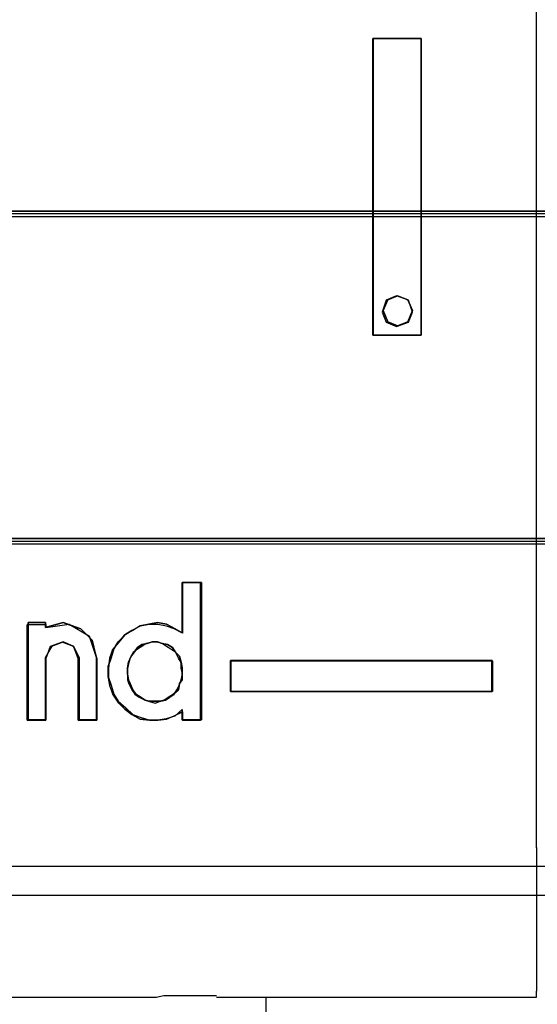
# Model space of a CAD drawing. Header units: millimetres. Extents: x -1290 to 1795, y -4192 to -1311.
# Tile 964 of 1056: x 1478.79 to 1480.52, y -2169.27 to -2165.96. Entities that reach past the tile are written whole.
import ezdxf

# ---------------------------------------------------------------- set-up
doc = ezdxf.new("R2010")
doc.units = ezdxf.units.MM
doc.layers.add('30', color=7, linetype='Continuous')
doc.layers.add('45', color=7, linetype='Continuous')
doc.layers.add('Aparatura', color=7, linetype='Continuous', lineweight=13)

# ---------------------------------------------------------------- blocks, each defined once
blk = doc.blocks.new('*U258')
at = {"layer": '30', "color": 7}
for points in [[(548.842747, -112.660752), (117.158256, -112.660752), (117.158256, -114.175659), (117.158256, -135.246649), (117.158256, -136.761557), (548.842747, -136.761557), (548.842747, -135.246649), (548.842747, -114.175659), (548.842747, -112.660752)], [(117.158256, -136.673578), (548.842747, -136.673578), (117.158256, -136.673578)], [(548.842747, -136.673578), (117.158256, -136.673578), (117.158256, -138.151425), (117.158256, -139.712923), (117.158256, -142.250357), (548.842747, -142.250357), (548.842747, -139.712923), (548.842747, -138.151425), (548.842747, -136.673578)], [(548.79978, -136.71667), (117.201224, -136.71667), (117.201224, -138.171678), (117.201224, -139.709045), (117.201224, -142.207266), (548.79978, -142.207266), (548.79978, -139.709045), (548.79978, -138.171678), (548.79978, -136.71667)], [(117.158256, -142.162378), (548.842747, -142.162378), (117.158256, -142.162378)]]:
    blk.add_lwpolyline(points, close=True, dxfattribs=at)
blk = doc.blocks.new('*U261')
at = {"layer": '45', "color": 139}
for points in [[(378.456616, -146.354838), (378.456616, -131.994542)], [(375.713853, -138.750955), (375.713853, -133.775664)], [(375.713853, -133.775664), (376.524866, -133.775664)], [(375.722804, -138.750955), (375.722804, -133.775664)], [(375.722804, -133.775664), (376.524866, -133.775664)], [(376.523075, -138.750955), (376.523075, -133.775664)], [(376.523075, -138.750955), (376.523075, -133.775664)], [(375.713853, -138.74916), (376.524866, -138.74916)], [(375.722804, -138.74916), (376.524866, -138.74916)], [(372.510978, -142.900323), (372.510978, -143.742406)], [(372.510978, -142.900323), (372.836816, -142.900323)], [(372.51993, -142.900323), (372.51993, -143.751383)], [(372.51993, -142.900323), (372.818912, -142.900323)], [(372.817122, -142.900323), (372.817122, -145.209318)], [(372.835025, -142.900323), (372.835025, -145.20034)], [(369.91323, -143.605949), (369.91323, -145.209318)], [(369.91323, -143.605949), (370.228326, -143.605949)], [(369.931133, -143.571835), (369.931133, -145.20034)], [(369.931133, -143.571835), (370.219374, -143.571835)], [(371.075145, -144.16255), (371.002929, -143.867192), (370.813363, -143.679237), (370.515473, -143.571835), (370.217584, -143.652387)], [(370.217584, -143.571835), (370.217584, -143.652632)], [(371.084097, -144.171527), (370.957983, -143.803452), (370.615675, -143.605949), (370.228326, -143.659814)], [(370.228326, -143.605949), (370.228326, -143.661609)], [(372.512768, -143.741844), (372.395723, -143.679209), (372.251668, -143.598678), (372.098609, -143.571835), (371.954553, -143.598678), (371.810498, -143.625522), (371.684449, -143.706052), (371.567404, -143.768687), (371.441355, -143.893957), (371.369328, -144.010279), (371.32431, -144.162392), (371.270289, -144.305557), (371.270289, -144.475566), (371.32431, -144.618731), (371.369328, -144.770844), (371.441355, -144.887166), (371.567404, -145.003488), (371.684449, -145.110862), (371.810498, -145.155601), (371.954553, -145.20034), (372.098609, -145.20034), (372.251668, -145.182445), (372.395723, -145.137706), (372.512768, -145.030332)], [(372.52172, -143.749267), (372.377664, -143.677608), (372.251616, -143.632821), (372.10756, -143.605949), (371.963505, -143.605949), (371.810446, -143.632821), (371.66639, -143.70448), (371.549345, -143.776139), (371.450307, -143.901542), (371.351269, -144.017988), (371.297248, -144.170263), (371.279241, -144.340453), (371.279241, -144.483771), (371.297248, -144.627089), (371.351269, -144.770407), (371.450307, -144.922682), (371.549345, -145.021213), (371.66639, -145.110787), (371.810446, -145.191403), (371.963505, -145.209318), (372.10756, -145.209318), (372.251616, -145.191403), (372.377664, -145.137659), (372.52172, -145.066)], [(370.786904, -144.16255), (370.687499, -143.965046), (370.515799, -143.893227), (370.326026, -143.965046), (370.217584, -144.16255)], [(370.769001, -144.171527), (370.696911, -143.974024), (370.498663, -143.902204), (370.300416, -143.974024), (370.228326, -144.171527)], [(370.217584, -144.160754), (370.217584, -145.20034)], [(370.228326, -144.169732), (370.228326, -145.209318)], [(370.767211, -144.169732), (370.767211, -145.209318)], [(370.785114, -144.160754), (370.785114, -145.20034)], [(371.073355, -144.160754), (371.073355, -145.20034)], [(371.082306, -144.169732), (371.082306, -145.209318)], [(373.321991, -144.205641), (377.711845, -144.205641)], [(373.321991, -144.205641), (373.321991, -144.726332)], [(373.330943, -144.214619), (377.720797, -144.214619)], [(373.330943, -144.214619), (373.330943, -144.726332)], [(377.710055, -144.726332), (377.710055, -144.205641)], [(377.719006, -144.726332), (377.719006, -144.214619)], [(373.321991, -144.724537), (377.711845, -144.724537)], [(373.330943, -144.724537), (377.720797, -144.724537)], [(372.510978, -145.029769), (372.510978, -145.20034)], [(372.51993, -145.065679), (372.51993, -145.209318)], [(369.91323, -145.207522), (370.228326, -145.207522)], [(369.931133, -145.198545), (370.219374, -145.198545)], [(370.767211, -145.207522), (371.084097, -145.207522)], [(370.785114, -145.198545), (371.075145, -145.198545)], [(372.510978, -145.198545), (372.836816, -145.198545)], [(372.51993, -145.207522), (372.818912, -145.207522)], [(378.456616, -147.231035), (378.456616, -146.353042)], [(378.456616, -147.347741), (378.456616, -147.229239)], [(378.456616, -147.345946), (378.456616, -149.753692)], [(324.433842, -148.143142), (396.372305, -148.143142)], [(366.585033, -149.850649), (372.081302, -149.850649)], [(372.079512, -149.852444), (372.208415, -149.823716)], [(372.206624, -149.823716), (373.08925, -149.823716)], [(373.08746, -149.850649), (375.499015, -149.850649)], [(373.914586, -149.850649), (373.914586, -150.146904)], [(375.497225, -149.850649), (378.458407, -149.850649)], [(378.456616, -149.852444), (378.456616, -149.751897)]]:
    blk.add_lwpolyline(points, dxfattribs=at)
at = {"layer": '45', "color": 59}
for points in [[(375.713853, -138.750955), (375.713853, -133.775664), (375.722864, -133.775664), (376.524866, -133.775664), (376.524866, -138.750955), (375.722864, -138.750955), (375.713853, -138.750955)], [(376.524866, -138.750955), (376.524866, -133.775664), (375.713853, -133.775664), (375.713853, -138.750955), (376.524866, -138.750955)], [(376.2987, -138.158445), (376.37985, -138.337994), (376.2987, -138.52652), (376.127383, -138.598339), (375.965083, -138.52652), (375.883933, -138.337994), (375.965083, -138.158445), (376.127383, -138.095603), (376.2987, -138.158445)], [(372.512707, -143.741585), (372.512707, -142.900323), (372.52171, -142.900323), (372.818809, -142.900323), (372.836816, -142.900323), (372.836816, -145.200368), (372.818809, -145.200368), (372.818809, -145.209318), (372.52171, -145.209318), (372.52171, -145.200368), (372.512707, -145.200368), (372.512707, -145.066124), (372.413673, -145.119822), (372.395667, -145.137721), (372.332646, -145.15562), (372.251619, -145.191419), (372.107571, -145.209318), (371.963522, -145.209318), (371.810471, -145.191419), (371.666422, -145.110872), (371.549383, -145.021376), (371.45035, -144.922931), (371.351317, -144.770788), (371.297298, -144.627594), (371.279292, -144.5023), (371.270289, -144.475451), (371.270289, -144.305409), (371.288295, -144.260661), (371.297298, -144.171165), (371.351317, -144.019022), (371.396332, -143.965325), (371.441347, -143.893728), (371.513371, -143.822131), (371.549383, -143.777383), (371.567389, -143.768434), (371.666422, -143.705786), (371.74745, -143.661038), (371.810471, -143.62524), (371.954519, -143.598391), (372.098568, -143.571542), (372.251619, -143.598391), (372.395667, -143.678938), (372.512707, -143.741585)], [(371.369323, -144.010059), (371.324307, -144.1622), (371.270289, -144.305392), (371.270289, -144.475432), (371.324307, -144.618624), (371.369323, -144.770765), (371.441347, -144.887108), (371.567389, -145.003452), (371.684428, -145.110846), (371.810471, -145.155593), (371.954519, -145.20034), (372.098568, -145.20034), (372.251619, -145.182441), (372.395667, -145.137694), (372.512707, -145.0303), (372.512707, -145.20034), (372.836816, -145.20034), (372.836816, -142.900323), (372.512707, -142.900323), (372.512707, -143.741575), (372.395667, -143.678928), (372.251619, -143.598383), (372.098568, -143.571534), (371.954519, -143.598383), (371.810471, -143.625231), (371.684428, -143.705777), (371.567389, -143.768423), (371.441347, -143.893716), (371.369323, -144.010059)], [(369.91323, -145.209318), (369.91323, -143.607627), (369.931243, -143.607627), (369.931243, -143.571835), (370.219457, -143.571835), (370.219457, -143.607627), (370.228463, -143.607627), (370.228463, -143.652367), (370.516677, -143.571835), (370.61575, -143.607627), (370.813897, -143.679211), (370.91297, -143.777639), (370.958003, -143.804483), (370.96701, -143.831327), (371.003037, -143.867119), (371.057077, -144.099766), (371.084097, -144.17135), (371.084097, -145.209318), (370.768863, -145.209318), (370.768863, -144.17135), (370.705817, -144.010287), (370.687803, -143.974495), (370.498663, -143.902911), (370.327537, -143.965547), (370.255483, -144.090818), (370.228463, -144.17135), (370.228463, -145.209318), (369.91323, -145.209318)], [(369.931133, -143.571835), (369.931133, -145.20034), (370.219388, -145.20034), (370.219388, -144.162392), (370.327484, -143.965539), (370.516651, -143.893957), (370.687802, -143.965539), (370.78689, -144.162392), (370.78689, -145.20034), (371.075145, -145.20034), (371.075145, -144.162392), (371.003081, -143.867113), (370.813914, -143.679209), (370.516651, -143.571835), (370.219388, -143.652365), (370.219388, -143.571835), (369.931133, -143.571835)], [(369.931133, -143.571835), (369.931133, -145.20034), (370.219388, -145.20034), (370.219388, -144.162392), (370.327484, -143.965539), (370.516651, -143.893957), (370.687802, -143.965539), (370.78689, -144.162392), (370.78689, -145.20034), (371.075145, -145.20034), (371.075145, -144.162392), (371.003081, -143.867113), (370.813914, -143.679209), (370.516651, -143.571835), (370.219388, -143.652365), (370.219388, -143.571835), (369.931133, -143.571835)], [(372.269654, -143.938033), (372.350692, -143.991801), (372.395713, -144.063491), (372.467747, -144.135181), (372.49476, -144.233754), (372.512768, -144.332328), (372.512768, -144.430902), (372.512768, -144.529476), (372.467747, -144.592204), (372.449739, -144.69974), (372.368701, -144.77143), (372.296667, -144.816236), (372.224633, -144.870003), (372.152599, -144.887926), (372.053552, -144.887926), (371.954506, -144.887926), (371.882472, -144.870003), (371.810438, -144.816236), (371.738404, -144.77143), (371.684379, -144.69974), (371.639358, -144.592204), (371.612345, -144.529476), (371.594336, -144.430902), (371.594336, -144.332328), (371.612345, -144.233754), (371.657366, -144.135181), (371.711392, -144.063491), (371.765417, -143.991801), (371.837451, -143.938033), (371.927493, -143.92011), (372.008531, -143.893227), (372.098574, -143.893227), (372.179612, -143.92011), (372.269654, -143.938033)], [(373.321991, -144.726332), (373.321991, -144.205641), (377.711801, -144.205641), (377.711801, -144.214619), (377.720797, -144.214619), (377.720797, -144.726332), (377.711801, -144.726332), (373.330987, -144.726332), (373.321991, -144.726332)]]:
    blk.add_lwpolyline(points, close=True, dxfattribs=at)
at = {"layer": '45', "color": 7}
for points in [[(376.524866, -138.750955), (376.524866, -133.775664), (375.713853, -133.775664), (375.713853, -138.750955), (376.524866, -138.750955)], [(376.524866, -138.750955), (376.524866, -133.775664), (375.713853, -133.775664), (375.713853, -138.750955), (376.524866, -138.750955)], [(376.524866, -138.750955), (376.524866, -133.775664), (375.713853, -133.775664), (375.713853, -138.750955), (376.524866, -138.750955)], [(376.2987, -138.158445), (376.37985, -138.337994), (376.2987, -138.52652), (376.127383, -138.598339), (375.965083, -138.52652), (375.883933, -138.337994), (375.965083, -138.158445), (376.127383, -138.095603), (376.2987, -138.158445)], [(376.2987, -138.158445), (376.37985, -138.337994), (376.2987, -138.52652), (376.127383, -138.598339), (375.965083, -138.52652), (375.883933, -138.337994), (375.965083, -138.158445), (376.127383, -138.095603), (376.2987, -138.158445)], [(376.2987, -138.158445), (376.37985, -138.337994), (376.2987, -138.52652), (376.127383, -138.598339), (375.965083, -138.52652), (375.883933, -138.337994), (375.965083, -138.158445), (376.127383, -138.095603), (376.2987, -138.158445)], [(371.369323, -144.010059), (371.324307, -144.1622), (371.270289, -144.305392), (371.270289, -144.475432), (371.324307, -144.618624), (371.369323, -144.770765), (371.441347, -144.887108), (371.567389, -145.003452), (371.684428, -145.110846), (371.810471, -145.155593), (371.954519, -145.20034), (372.098568, -145.20034), (372.251619, -145.182441), (372.395667, -145.137694), (372.512707, -145.0303), (372.512707, -145.20034), (372.836816, -145.20034), (372.836816, -142.900323), (372.512707, -142.900323), (372.512707, -143.741575), (372.395667, -143.678928), (372.251619, -143.598383), (372.098568, -143.571534), (371.954519, -143.598383), (371.810471, -143.625231), (371.684428, -143.705777), (371.567389, -143.768423), (371.441347, -143.893716), (371.369323, -144.010059)], [(371.369323, -144.010059), (371.324307, -144.1622), (371.270289, -144.305392), (371.270289, -144.475432), (371.324307, -144.618624), (371.369323, -144.770765), (371.441347, -144.887108), (371.567389, -145.003452), (371.684428, -145.110846), (371.810471, -145.155593), (371.954519, -145.20034), (372.098568, -145.20034), (372.251619, -145.182441), (372.395667, -145.137694), (372.512707, -145.0303), (372.512707, -145.20034), (372.836816, -145.20034), (372.836816, -142.900323), (372.512707, -142.900323), (372.512707, -143.741575), (372.395667, -143.678928), (372.251619, -143.598383), (372.098568, -143.571534), (371.954519, -143.598383), (371.810471, -143.625231), (371.684428, -143.705777), (371.567389, -143.768423), (371.441347, -143.893716), (371.369323, -144.010059)], [(371.369323, -144.010059), (371.324307, -144.1622), (371.270289, -144.305392), (371.270289, -144.475432), (371.324307, -144.618624), (371.369323, -144.770765), (371.441347, -144.887108), (371.567389, -145.003452), (371.684428, -145.110846), (371.810471, -145.155593), (371.954519, -145.20034), (372.098568, -145.20034), (372.251619, -145.182441), (372.395667, -145.137694), (372.512707, -145.0303), (372.512707, -145.20034), (372.836816, -145.20034), (372.836816, -142.900323), (372.512707, -142.900323), (372.512707, -143.741575), (372.395667, -143.678928), (372.251619, -143.598383), (372.098568, -143.571534), (371.954519, -143.598383), (371.810471, -143.625231), (371.684428, -143.705777), (371.567389, -143.768423), (371.441347, -143.893716), (371.369323, -144.010059)], [(369.931133, -143.571835), (369.931133, -145.20034), (370.219388, -145.20034), (370.219388, -144.162392), (370.327484, -143.965539), (370.516651, -143.893957), (370.687802, -143.965539), (370.78689, -144.162392), (370.78689, -145.20034), (371.075145, -145.20034), (371.075145, -144.162392), (371.003081, -143.867113), (370.813914, -143.679209), (370.516651, -143.571835), (370.219388, -143.652365), (370.219388, -143.571835), (369.931133, -143.571835)], [(369.931133, -143.571835), (369.931133, -145.20034), (370.219388, -145.20034), (370.219388, -144.162392), (370.327484, -143.965539), (370.516651, -143.893957), (370.687802, -143.965539), (370.78689, -144.162392), (370.78689, -145.20034), (371.075145, -145.20034), (371.075145, -144.162392), (371.003081, -143.867113), (370.813914, -143.679209), (370.516651, -143.571835), (370.219388, -143.652365), (370.219388, -143.571835), (369.931133, -143.571835)], [(369.931133, -143.571835), (369.931133, -145.20034), (370.219388, -145.20034), (370.219388, -144.162392), (370.327484, -143.965539), (370.516651, -143.893957), (370.687802, -143.965539), (370.78689, -144.162392), (370.78689, -145.20034), (371.075145, -145.20034), (371.075145, -144.162392), (371.003081, -143.867113), (370.813914, -143.679209), (370.516651, -143.571835), (370.219388, -143.652365), (370.219388, -143.571835), (369.931133, -143.571835)], [(372.269654, -143.938033), (372.350692, -143.991801), (372.395713, -144.063491), (372.467747, -144.135181), (372.49476, -144.233754), (372.512768, -144.332328), (372.512768, -144.430902), (372.512768, -144.529476), (372.467747, -144.592204), (372.449739, -144.69974), (372.368701, -144.77143), (372.296667, -144.816236), (372.224633, -144.870003), (372.152599, -144.887926), (372.053552, -144.887926), (371.954506, -144.887926), (371.882472, -144.870003), (371.810438, -144.816236), (371.738404, -144.77143), (371.684379, -144.69974), (371.639358, -144.592204), (371.612345, -144.529476), (371.594336, -144.430902), (371.594336, -144.332328), (371.612345, -144.233754), (371.657366, -144.135181), (371.711392, -144.063491), (371.765417, -143.991801), (371.837451, -143.938033), (371.927493, -143.92011), (372.008531, -143.893227), (372.098574, -143.893227), (372.179612, -143.92011), (372.269654, -143.938033)], [(372.269654, -143.938033), (372.350692, -143.991801), (372.395713, -144.063491), (372.467747, -144.135181), (372.49476, -144.233754), (372.512768, -144.332328), (372.512768, -144.430902), (372.512768, -144.529476), (372.467747, -144.592204), (372.449739, -144.69974), (372.368701, -144.77143), (372.296667, -144.816236), (372.224633, -144.870003), (372.152599, -144.887926), (372.053552, -144.887926), (371.954506, -144.887926), (371.882472, -144.870003), (371.810438, -144.816236), (371.738404, -144.77143), (371.684379, -144.69974), (371.639358, -144.592204), (371.612345, -144.529476), (371.594336, -144.430902), (371.594336, -144.332328), (371.612345, -144.233754), (371.657366, -144.135181), (371.711392, -144.063491), (371.765417, -143.991801), (371.837451, -143.938033), (371.927493, -143.92011), (372.008531, -143.893227), (372.098574, -143.893227), (372.179612, -143.92011), (372.269654, -143.938033)], [(372.269654, -143.938033), (372.350692, -143.991801), (372.395713, -144.063491), (372.467747, -144.135181), (372.49476, -144.233754), (372.512768, -144.332328), (372.512768, -144.430902), (372.512768, -144.529476), (372.467747, -144.592204), (372.449739, -144.69974), (372.368701, -144.77143), (372.296667, -144.816236), (372.224633, -144.870003), (372.152599, -144.887926), (372.053552, -144.887926), (371.954506, -144.887926), (371.882472, -144.870003), (371.810438, -144.816236), (371.738404, -144.77143), (371.684379, -144.69974), (371.639358, -144.592204), (371.612345, -144.529476), (371.594336, -144.430902), (371.594336, -144.332328), (371.612345, -144.233754), (371.657366, -144.135181), (371.711392, -144.063491), (371.765417, -143.991801), (371.837451, -143.938033), (371.927493, -143.92011), (372.008531, -143.893227), (372.098574, -143.893227), (372.179612, -143.92011), (372.269654, -143.938033)], [(373.321991, -144.205641), (373.321991, -144.726332), (377.711845, -144.726332), (377.711845, -144.205641), (373.321991, -144.205641)], [(373.321991, -144.205641), (373.321991, -144.726332), (377.711845, -144.726332), (377.711845, -144.205641), (373.321991, -144.205641)], [(373.321991, -144.205641), (373.321991, -144.726332), (377.711845, -144.726332), (377.711845, -144.205641), (373.321991, -144.205641)]]:
    blk.add_lwpolyline(points, close=True, dxfattribs=at)
at = {"layer": '45', "color": 139}
for points in [[(376.37985, -138.364926), (376.307735, -138.167423), (376.109418, -138.095603), (375.938145, -138.167423), (375.86603, -138.364926), (375.938145, -138.535497), (376.109418, -138.607317), (376.307735, -138.535497), (376.37985, -138.364926)], [(376.37985, -138.337994), (376.2987, -138.158445), (376.127383, -138.095603), (375.965083, -138.158445), (375.883933, -138.337994), (375.965083, -138.52652), (376.127383, -138.598339), (376.2987, -138.52652), (376.37985, -138.337994)], [(372.053552, -144.887926), (372.152599, -144.887926), (372.224633, -144.870003), (372.296667, -144.816236), (372.368701, -144.77143), (372.449739, -144.69974), (372.467747, -144.592204), (372.512768, -144.529476), (372.512768, -144.430902), (372.512768, -144.332328), (372.49476, -144.233754), (372.467747, -144.135181), (372.395713, -144.063491), (372.350692, -143.991801), (372.269654, -143.938033), (372.179612, -143.92011), (372.098574, -143.893227), (372.008531, -143.893227), (371.927493, -143.92011), (371.837451, -143.938033), (371.765417, -143.991801), (371.711392, -144.063491), (371.657366, -144.135181), (371.612345, -144.233754), (371.594336, -144.332328), (371.594336, -144.430902), (371.612345, -144.529476), (371.639358, -144.592204), (371.684379, -144.69974), (371.738404, -144.77143), (371.810438, -144.816236), (371.882472, -144.870003), (371.954506, -144.887926), (372.053552, -144.887926)], [(372.06253, -144.923836), (372.13456, -144.896951), (372.233601, -144.870065), (372.305631, -144.825257), (372.37766, -144.771487), (372.422679, -144.699794), (372.476701, -144.601215), (372.494709, -144.529522), (372.52172, -144.430943), (372.494709, -144.341326), (372.494709, -144.242748), (372.44969, -144.171055), (372.404672, -144.072476), (372.323638, -144.018706), (372.251608, -143.973898), (372.179579, -143.920128), (372.080538, -143.902204), (372.008508, -143.902204), (371.909467, -143.920128), (371.837437, -143.973898), (371.765407, -144.018706), (371.693377, -144.072476), (371.639355, -144.171055), (371.621348, -144.242748), (371.594336, -144.341326), (371.594336, -144.430943), (371.594336, -144.529522), (371.621348, -144.601215), (371.666366, -144.699794), (371.720389, -144.771487), (371.792418, -144.825257), (371.891459, -144.870065), (371.963489, -144.896951), (372.06253, -144.923836)]]:
    blk.add_lwpolyline(points, close=True, dxfattribs=at)
at = {"layer": '45', "color": 1}
blk.add_lwpolyline([(373.321991, -144.205641), (373.321991, -144.726332), (377.711845, -144.726332), (377.711845, -144.205641), (373.321991, -144.205641)], close=True, dxfattribs=at)
blk.add_lwpolyline([(373.321991, -144.205641), (373.321991, -144.726332), (377.711845, -144.726332), (377.711845, -144.205641), (373.321991, -144.205641)], close=True, dxfattribs=at)

msp = doc.modelspace()

# ---------------------------------------------------------------- linework, layer by layer
at = {"layer": 'Aparatura', "color": 7, "lineweight": 13}
msp.add_lwpolyline([(1514.6895, -2168.8043), (1428.3433, -2168.8043), (1428.3433, -2159.8082), (1514.6895, -2159.8082), (1514.6895, -2168.8043)], close=True, dxfattribs=at)
msp.add_lwpolyline([(1428.3433, -2168.804), (1514.6895, -2168.804)], dxfattribs=at)

# ---------------------------------------------------------------- block references
at = {"layer": 'Aparatura', "color": 7, "lineweight": 13, "xscale": 0.2, "yscale": 0.2, "zscale": 0.2}
for name in ['*U261', '*U258']:
    msp.add_blockref(name, (1404.8289, -2139.2723), dxfattribs=at)

doc.saveas('drawing.dxf')
